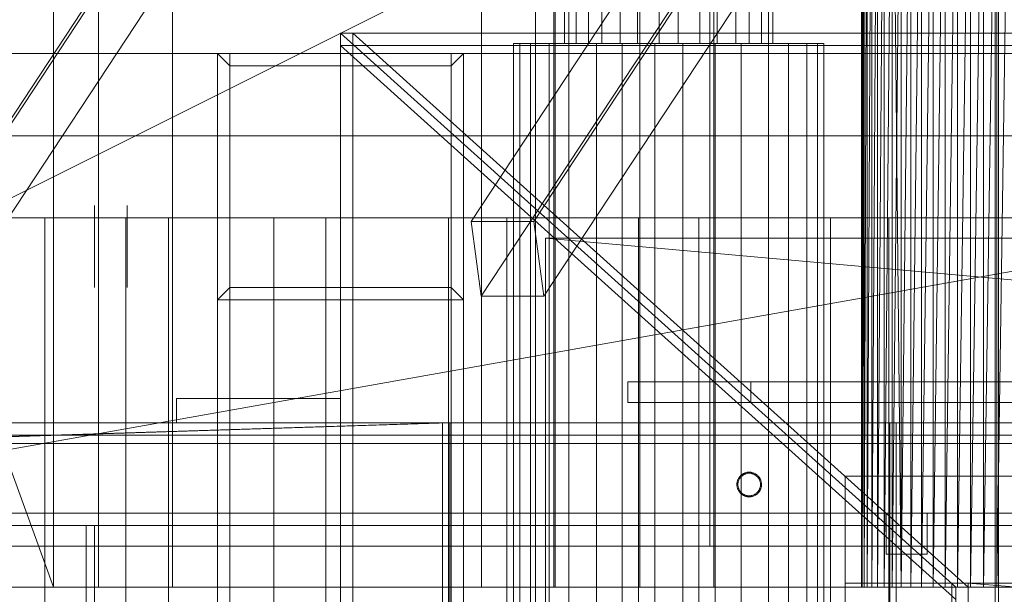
# Model space of a CAD drawing. Header units: millimetres. Extents: x -4395 to 65662, y -65530 to 6847.
# Tile 713 of 1034: x 24422 to 24662, y -17792 to -17652. Entities that reach past the tile are written whole.
import ezdxf

# ---------------------------------------------------------------- set-up
doc = ezdxf.new("R2010")
doc.units = ezdxf.units.MM
for name, color, linetype, lineweight in [('COTAS_P', 1, 'Continuous', 0), ('superior_briquetadora', 7, 'Continuous', 0), ('superior_C02', 7, 'Continuous', 0), ('superior_C02-briq', 7, 'Continuous', 0), ('superior_C05', 7, 'Continuous', 0)]:
    doc.layers.add(name, color=color, linetype=linetype, lineweight=lineweight)
doc.dimstyles.new('R19_100', dxfattribs={"dimtxt": 250, "dimasz": 150, "dimexe": 150, "dimexo": 80, "dimgap": 100, "dimtad": 1, "dimtih": 1, "dimtoh": 1, "dimdsep": 46, "dimcen": 0.09, "dimadec": 0, "dimazin": 0, "dimtfac": 1, "dimtdec": 4, "dimtofl": 0, "dimtmove": 0, "dimatfit": 3, "dimfxl": 1, "dimtolj": 1, "dimtzin": 0, "dimarcsym": 0})

# ---------------------------------------------------------------- blocks, each defined once
blk = doc.blocks.new('DIM_R33_31')
at = {"layer": 'COTAS_P'}
for p, q in [((24250.07, -17080), (24400.07, -17035)), ((26750.07, -17080), (26600.07, -17035)), ((24250.07, -17980), (24250.07, -17080)), ((24250.07, -17080), (26750.07, -17080)), ((24250.07, -17080), (24400.07, -17125)), ((26750.07, -17080), (26600.07, -17125)), ((26750.07, -17980), (26750.07, -17080))]:
    blk.add_line(p, q, dxfattribs=at)
blk.add_text('2500 P', height=250, dxfattribs=at).set_placement((25500.07, -16980))

msp = doc.modelspace()

# ---------------------------------------------------------------- linework, layer by layer
at = {"layer": 'superior_briquetadora'}
for p, q in [((24547.567, -17250), (24547.567, -17800)), ((24659.657, -17520), (24659.657, -17800)), ((24660.478, -17520), (24660.478, -17800)), ((24441.067, -17790), (24441.067, -17548)), ((24459.067, -17790), (24459.067, -17548)), ((24534.406, -17790), (24534.406, -17548)), ((24552.067, -17548), (24552.067, -17790)), ((24552.406, -17790), (24552.406, -17548)), ((24573.067, -17790), (24573.067, -17548)), ((24591.067, -17790), (24591.067, -17548)), ((25470.067, -17570), (24230.067, -17790)), ((24230.067, -17790), (24670.067, -17570)), ((24350.067, -17570), (24430.067, -17790)), ((24430.067, -17790), (24430.067, -17570)), ((24627.226, -17570), (24627.067, -17790)), ((24627.067, -17570), (24627.067, -17790)), ((24627.226, -17570), (24627.226, -17790)), ((24627.702, -17790), (24627.226, -17570)), ((24627.226, -17790), (24627.702, -17570)), ((24628.488, -17570), (24627.702, -17790)), ((24627.702, -17570), (24627.702, -17790)), ((24629.579, -17570), (24628.488, -17790)), ((24628.488, -17790), (24628.488, -17570)), ((24630.964, -17570), (24629.579, -17790)), ((24629.579, -17790), (24629.579, -17570)), ((24632.629, -17570), (24630.964, -17790)), ((24630.964, -17790), (24630.964, -17570)), ((24634.558, -17570), (24632.629, -17790)), ((24632.629, -17790), (24632.629, -17570)), ((24634.558, -17570), (24634.558, -17790)), ((24636.733, -17790), (24634.558, -17570)), ((24634.558, -17790), (24636.733, -17570)), ((24639.133, -17570), (24636.733, -17790)), ((24636.733, -17570), (24636.733, -17790)), ((24641.734, -17570), (24639.133, -17790)), ((24639.133, -17790), (24639.133, -17570)), ((24644.511, -17570), (24641.734, -17790)), ((24641.734, -17790), (24641.734, -17570)), ((24647.439, -17570), (24644.511, -17790)), ((24644.511, -17790), (24644.511, -17570)), ((24650.488, -17570), (24647.439, -17790)), ((24647.439, -17570), (24647.439, -17790)), ((24653.63, -17570), (24650.488, -17790)), ((24650.488, -17570), (24650.488, -17790)), ((24656.833, -17570), (24653.63, -17790)), ((24653.63, -17570), (24653.63, -17790)), ((24660.067, -17570), (24656.833, -17790)), ((24656.833, -17570), (24656.833, -17790)), ((24663.302, -17570), (24660.067, -17790)), ((24660.067, -17570), (24660.067, -17790)), ((24650.067, -17790), (24500.067, -17655)), ((24500.067, -17655), (25200.067, -17655)), ((24500.067, -17655), (24500.067, -17658)), ((24500.067, -18305), (24500.067, -17655)), ((24500.067, -17655), (24503.067, -17655)), ((24503.067, -18305), (24503.067, -17655)), ((24503.067, -17655), (24653.067, -17790)), ((24650.067, -17793), (24500.067, -17658)), ((24500.067, -17658), (25200.067, -17658)), ((23900.067, -17660), (25800.067, -17660)), ((25950.067, -17680), (23750.067, -17680)), ((24150.067, -17680), (25950.067, -17680)), ((24150.067, -17680), (25800.067, -17680)), ((24570.067, -17745), (24570.067, -17740)), ((24570.067, -17740), (25130.067, -17740)), ((24570.067, -17740), (24600.067, -17740)), ((24600.067, -17740), (24600.067, -17745)), ((25130.067, -17745), (24570.067, -17745)), ((24600.067, -17745), (24570.067, -17745)), ((24623.067, -17789), (24623.067, -17763)), ((24623.067, -17763), (25077.067, -17763)), ((24633.067, -17782), (24633.067, -17772)), ((24633.067, -17772), (24643.067, -17772)), ((24643.067, -17772), (24643.067, -17782)), ((24643.067, -17782), (24633.067, -17782)), ((25830.067, -17790), (23870.067, -17790)), ((23954.067, -17790), (25456.734, -17790)), ((24230.067, -17790), (24670.067, -17790)), ((24230.067, -17790), (25470.067, -17790)), ((24230.067, -17790), (25456.734, -17790)), ((24350.067, -17790), (24629.579, -17790)), ((24628.488, -17790), (24350.067, -17790)), ((24350.067, -17790), (24670.067, -17790)), ((24634.558, -17790), (24350.067, -17790)), ((24430.067, -17790), (24350.067, -17790)), ((24632.629, -17790), (24350.067, -17790)), ((24630.964, -17790), (24350.067, -17790)), ((24422.154, -17790), (24404.602, -17790)), ((24440.656, -17790), (24422.154, -17790)), ((24430.067, -17790), (24628.488, -17790)), ((24627.702, -17790), (24430.067, -17790)), ((24627.226, -17790), (24430.067, -17790)), ((24627.067, -17790), (24430.067, -17790)), ((24629.579, -17790), (24430.067, -17790)), ((24630.964, -17790), (24430.067, -17790)), ((24632.629, -17790), (24430.067, -17790)), ((24634.558, -17790), (24430.067, -17790)), ((24636.733, -17790), (24430.067, -17790)), ((24639.133, -17790), (24430.067, -17790)), ((24641.734, -17790), (24430.067, -17790)), ((24644.511, -17790), (24430.067, -17790)), ((24647.439, -17790), (24430.067, -17790)), ((24650.488, -17790), (24430.067, -17790)), ((24653.63, -17790), (24430.067, -17790)), ((24656.833, -17790), (24430.067, -17790)), ((24660.067, -17790), (24430.067, -17790)), ((24663.302, -17790), (24430.067, -17790)), ((24430.067, -17790), (25036.833, -17790)), ((25270.067, -17790), (24430.067, -17790)), ((24430.067, -17790), (25033.63, -17790)), ((24459.479, -17790), (24440.656, -17790)), ((24441.959, -17790), (24441.067, -17790)), ((24444.456, -17790), (24441.959, -17790)), ((24448.065, -17790), (24444.456, -17790)), ((24452.07, -17790), (24448.065, -17790)), ((24455.679, -17790), (24452.07, -17790)), ((24458.176, -17790), (24455.679, -17790)), ((24459.067, -17790), (24458.176, -17790)), ((24477.981, -17790), (24459.479, -17790)), ((24495.533, -17790), (24477.981, -17790)), ((24511.536, -17790), (24495.533, -17790)), ((24525.446, -17790), (24511.536, -17790)), ((24536.79, -17790), (24525.446, -17790)), ((24535.297, -17790), (24534.406, -17790)), ((24537.794, -17790), (24535.297, -17790)), ((24545.18, -17790), (24536.79, -17790)), ((24541.403, -17790), (24537.794, -17790)), ((24545.408, -17790), (24541.403, -17790)), ((24550.331, -17790), (24545.18, -17790)), ((24549.017, -17790), (24545.408, -17790)), ((24551.514, -17790), (24549.017, -17790)), ((24552.067, -17790), (24550.331, -17790)), ((24552.406, -17790), (24551.514, -17790)), ((24573.959, -17790), (24573.067, -17790)), ((24576.456, -17790), (24573.959, -17790)), ((24580.065, -17790), (24576.456, -17790)), ((24584.07, -17790), (24580.065, -17790)), ((24587.679, -17790), (24584.07, -17790)), ((24590.176, -17790), (24587.679, -17790)), ((24591.067, -17790), (24590.176, -17790)), ((25077.067, -17789), (24623.067, -17789)), ((24623.067, -18171), (24623.067, -17789)), ((24623.067, -17789), (24649.067, -17789)), ((24627.067, -17790), (24627.226, -17790)), ((24627.226, -17790), (24627.702, -17790)), ((24627.702, -17790), (24628.488, -17790)), ((24628.488, -17790), (24629.579, -17790)), ((24629.579, -17790), (24630.964, -17790)), ((24630.964, -17790), (24632.629, -17790)), ((24632.629, -17790), (24634.558, -17790)), ((24634.558, -17790), (24636.733, -17790)), ((24634.558, -17790), (24670.067, -17790)), ((24636.733, -17790), (24639.133, -17790)), ((24636.733, -17790), (24670.067, -17790)), ((24639.133, -17790), (24641.734, -17790)), ((24639.133, -17790), (24670.067, -17790)), ((24641.734, -17790), (24644.511, -17790)), ((24641.734, -17790), (24670.067, -17790)), ((24644.511, -17790), (24647.439, -17790)), ((24644.511, -17790), (24670.067, -17790)), ((24647.439, -17790), (24650.488, -17790)), ((24647.439, -17790), (24670.067, -17790)), ((24649.067, -17789), (24649.067, -18171)), ((25050.067, -17790), (24650.067, -17790)), ((24650.067, -17790), (24650.067, -17793)), ((24650.067, -17790), (24650.067, -18170)), ((24650.067, -17790), (24653.067, -17790)), ((24650.488, -17790), (24653.63, -17790)), ((24650.488, -17790), (24670.067, -17790)), ((25047.067, -17789), (24653.067, -17789)), ((24653.067, -17789), (24735.067, -17796)), ((24653.067, -17793), (24653.067, -17789)), ((24653.067, -17790), (24653.067, -18170)), ((24653.63, -17790), (24656.833, -17790)), ((24653.63, -17790), (24670.067, -17790)), ((24656.833, -17790), (24660.067, -17790)), ((24656.833, -17790), (24670.067, -17790)), ((24660.067, -17790), (24663.302, -17790)), ((24660.067, -17790), (24670.067, -17790))]:
    msp.add_line(p, q, dxfattribs=at)
at = {"layer": 'superior_C02'}
for p, q in [((24554.671, -17549.5), (24554.671, -17657.5)), ((24555.726, -17549.5), (24555.726, -17657.5)), ((24557.482, -17549.5), (24557.482, -17657.5)), ((24560.488, -17549.5), (24560.488, -17657.5)), ((24563.731, -17549.5), (24563.731, -17657.5)), ((24568.23, -17549.5), (24568.23, -17657.5)), ((24572.467, -17549.5), (24572.467, -17657.5)), ((24577.774, -17549.5), (24577.774, -17657.5)), ((24582.361, -17549.5), (24582.361, -17657.5)), ((24587.668, -17549.5), (24587.668, -17657.5)), ((24591.905, -17549.5), (24591.905, -17657.5)), ((24596.404, -17549.5), (24596.404, -17657.5)), ((24599.647, -17549.5), (24599.647, -17657.5)), ((24602.653, -17549.5), (24602.653, -17657.5)), ((24604.409, -17657.5), (24604.409, -17549.5)), ((24605.464, -17549.5), (24605.464, -17657.5)), ((24403.991, -17700.886), (24496.387, -17560.886)), ((24624.297, -17560.886), (24531.901, -17700.886)), ((24547.174, -17700.886), (24639.57, -17560.886)), ((24483.568, -17579.114), (24391.172, -17719.114)), ((24498.841, -17579.114), (24406.445, -17719.114)), ((24626.75, -17579.114), (24534.354, -17719.114)), ((24642.023, -17579.114), (24549.627, -17719.114)), ((24543.795, -17657.5), (24542.221, -17657.5)), ((24542.221, -17657.5), (24546.41, -17657.5)), ((24542.221, -17657.5), (24542.221, -18342.5)), ((24550.89, -17657.5), (24543.795, -17657.5)), ((24543.795, -17657.5), (24543.795, -18342.5)), ((24546.41, -17657.5), (24555.723, -17657.5)), ((24546.41, -17657.5), (24546.41, -18342.5)), ((24562.427, -17657.5), (24550.89, -17657.5)), ((24550.89, -17657.5), (24550.89, -18342.5)), ((24557.482, -17657.5), (24554.671, -17657.5)), ((24554.671, -17657.5), (24555.726, -17657.5)), ((24555.723, -17657.5), (24568.742, -17657.5)), ((24555.723, -17657.5), (24555.723, -18342.5)), ((24555.726, -17657.5), (24560.488, -17657.5)), ((24563.731, -17657.5), (24557.482, -17657.5)), ((24560.488, -17657.5), (24568.23, -17657.5)), ((24576.65, -17657.5), (24562.427, -17657.5)), ((24562.427, -17657.5), (24562.427, -18342.5)), ((24572.467, -17657.5), (24563.731, -17657.5)), ((24568.23, -17657.5), (24577.774, -17657.5)), ((24568.742, -17657.5), (24583.485, -17657.5)), ((24568.742, -17657.5), (24568.742, -18342.5)), ((24582.361, -17657.5), (24572.467, -17657.5)), ((24591.393, -17657.5), (24576.65, -17657.5)), ((24576.65, -17657.5), (24576.65, -18342.5)), ((24577.774, -17657.5), (24587.668, -17657.5)), ((24591.905, -17657.5), (24582.361, -17657.5)), ((24583.485, -17657.5), (24597.708, -17657.5)), ((24583.485, -17657.5), (24583.485, -18342.5)), ((24587.668, -17657.5), (24596.404, -17657.5)), ((24604.412, -17657.5), (24591.393, -17657.5)), ((24591.393, -17657.5), (24591.393, -18342.5)), ((24599.647, -17657.5), (24591.905, -17657.5)), ((24596.404, -17657.5), (24602.653, -17657.5)), ((24597.708, -17657.5), (24609.245, -17657.5)), ((24597.708, -17657.5), (24597.708, -18342.5)), ((24604.409, -17657.5), (24599.647, -17657.5)), ((24602.653, -17657.5), (24605.464, -17657.5)), ((24605.464, -17657.5), (24604.409, -17657.5)), ((24613.725, -17657.5), (24604.412, -17657.5)), ((24604.412, -17657.5), (24604.412, -18342.5)), ((24609.245, -17657.5), (24616.34, -17657.5)), ((24609.245, -17657.5), (24609.245, -18342.5)), ((24617.914, -17657.5), (24613.725, -17657.5)), ((24613.725, -17657.5), (24613.725, -18342.5)), ((24616.34, -17657.5), (24617.914, -17657.5)), ((24616.34, -18342.5), (24616.34, -17657.5)), ((24617.914, -17657.5), (24617.914, -18342.5)), ((24868.001, -17700), (24333.453, -17700)), ((24340.905, -17700), (24875.452, -17700)), ((24427.989, -17700), (24408.249, -17700)), ((24420.637, -17700), (24447.696, -17700)), ((24458.093, -17700), (24427.989, -17700)), ((24427.989, -17700), (24427.989, -18300)), ((24447.696, -17700), (24483.776, -17700)), ((24447.696, -17700), (24447.696, -18300)), ((24496.509, -17700), (24458.093, -17700)), ((24458.093, -17700), (24458.093, -18300)), ((24483.776, -17700), (24526.418, -17700)), ((24483.776, -17700), (24483.776, -18300)), ((24540.62, -17700), (24496.509, -17700)), ((24496.509, -17700), (24496.509, -18300)), ((24526.418, -17700), (24572.716, -17700)), ((24526.418, -17700), (24526.418, -18300)), ((24547.174, -17700.886), (24531.901, -17700.886)), ((24531.901, -17700.886), (24534.354, -17719.114)), ((24587.419, -17700), (24540.62, -17700)), ((24540.62, -17700), (24540.62, -18300)), ((24549.627, -17719.114), (24547.174, -17700.886)), ((24572.716, -17700), (24619.515, -17700)), ((24572.716, -17700), (24572.716, -18300)), ((24633.717, -17700), (24587.419, -17700)), ((24587.419, -17700), (24587.419, -18300)), ((24619.515, -17700), (24663.626, -17700)), ((24619.515, -17700), (24619.515, -18300)), ((24676.359, -17700), (24633.717, -17700)), ((24633.717, -17700), (24633.717, -18300)), ((24534.354, -17719.114), (24549.627, -17719.114)), ((15575.415, -17750), (24634.01, -17750)), ((24635.508, -17750), (15576.913, -17750)), ((23830.921, -17771.702), (24524.933, -17750)), ((24526.711, -17750), (23832.7, -17771.702)), ((24524.933, -17750), (24524.933, -17870)), ((24524.933, -17750), (24526.711, -17750)), ((24526.711, -17870), (24526.711, -17750)), ((24634.01, -17750), (24634.01, -18250)), ((24635.508, -17750), (24634.01, -17750)), ((24635.508, -18250), (24635.508, -17750))]:
    msp.add_line(p, q, dxfattribs=at)
at = {"layer": 'superior_C02-briq'}
for p, q in [((24775.067, -17725), (24550.067, -17705)), ((24550.067, -17705), (25150.067, -17705)), ((24550.067, -18255), (24550.067, -17705))]:
    msp.add_line(p, q, dxfattribs=at)
at = {"layer": 'superior_C05'}
for p, q in [((24590.067, -17600), (24590.067, -17780)), ((24530.067, -17660), (24470.067, -17660)), ((24473.067, -17663), (24470.067, -17660)), ((24470.067, -17660), (24470.067, -17720)), ((24470.067, -17660), (24470.067, -18300)), ((24473.067, -17660), (24470.067, -17660)), ((24473.067, -18300), (24473.067, -17660)), ((24473.067, -17660), (24527.067, -17660)), ((24527.067, -17663), (24530.067, -17660)), ((24527.067, -17660), (24527.067, -18300)), ((24530.067, -17660), (24527.067, -17660)), ((24530.067, -17720), (24530.067, -17660)), ((24530.067, -18300), (24530.067, -17660)), ((24527.067, -17663), (24473.067, -17663)), ((24473.067, -17663), (24473.067, -17717)), ((24527.067, -17717), (24527.067, -17663)), ((24440.067, -17697.028), (24440.067, -17697.003)), ((24440.067, -17697.078), (24440.067, -17697.028)), ((24440.067, -17697.152), (24440.067, -17697.078)), ((24440.067, -17697.251), (24440.067, -17697.152)), ((24440.067, -17697.374), (24440.067, -17697.251)), ((24440.067, -17697.521), (24440.067, -17697.374)), ((24440.067, -17697.691), (24440.067, -17697.521)), ((24440.067, -17697.885), (24440.067, -17697.691)), ((24440.067, -17698.101), (24440.067, -17697.885)), ((24440.067, -17698.34), (24440.067, -17698.101)), ((24440.067, -17698.6), (24440.067, -17698.34)), ((24440.067, -17698.881), (24440.067, -17698.6)), ((24440.067, -17699.182), (24440.067, -17698.881)), ((24440.067, -17699.502), (24440.067, -17699.182)), ((24448.067, -17697.028), (24448.067, -17697.003)), ((24448.067, -17697.078), (24448.067, -17697.028)), ((24448.067, -17697.152), (24448.067, -17697.078)), ((24448.067, -17697.251), (24448.067, -17697.152)), ((24448.067, -17697.374), (24448.067, -17697.251)), ((24448.067, -17697.521), (24448.067, -17697.374)), ((24448.067, -17697.691), (24448.067, -17697.521)), ((24448.067, -17697.885), (24448.067, -17697.691)), ((24448.067, -17698.101), (24448.067, -17697.885)), ((24448.067, -17698.34), (24448.067, -17698.101)), ((24448.067, -17698.6), (24448.067, -17698.34)), ((24448.067, -17698.881), (24448.067, -17698.6)), ((24448.067, -17699.182), (24448.067, -17698.881)), ((24448.067, -17699.502), (24448.067, -17699.182)), ((24440.067, -17699.841), (24440.067, -17699.502)), ((24440.067, -17700.198), (24440.067, -17699.841)), ((24440.067, -17700.572), (24440.067, -17700.198)), ((24440.067, -17700.962), (24440.067, -17700.572)), ((24440.067, -17701.367), (24440.067, -17700.962)), ((24440.067, -17701.017), (24440.067, -17701.002)), ((24440.067, -17701.047), (24440.067, -17701.017)), ((24440.067, -17701.091), (24440.067, -17701.047)), ((24440.067, -17701.15), (24440.067, -17701.091)), ((24440.067, -17701.224), (24440.067, -17701.15)), ((24440.067, -17701.312), (24440.067, -17701.224)), ((24440.067, -17701.415), (24440.067, -17701.312)), ((24440.067, -17701.786), (24440.067, -17701.367)), ((24440.067, -17701.531), (24440.067, -17701.415)), ((24440.067, -17701.661), (24440.067, -17701.531)), ((24448.067, -17699.841), (24448.067, -17699.502)), ((24448.067, -17700.198), (24448.067, -17699.841)), ((24448.067, -17700.572), (24448.067, -17700.198)), ((24448.067, -17700.962), (24448.067, -17700.572)), ((24448.067, -17701.367), (24448.067, -17700.962)), ((24448.067, -17701.786), (24448.067, -17701.367)), ((24440.067, -17701.804), (24440.067, -17701.661)), ((24440.067, -17702.217), (24440.067, -17701.786)), ((24440.067, -17701.96), (24440.067, -17701.804)), ((24440.067, -17702.128), (24440.067, -17701.96)), ((24440.067, -17702.309), (24440.067, -17702.128)), ((24440.067, -17702.661), (24440.067, -17702.217)), ((24440.067, -17702.501), (24440.067, -17702.309)), ((24440.067, -17702.705), (24440.067, -17702.501)), ((24440.067, -17703.116), (24440.067, -17702.661)), ((24440.067, -17702.919), (24440.067, -17702.705)), ((24440.067, -17703.143), (24440.067, -17702.919)), ((24440.067, -17703.58), (24440.067, -17703.116)), ((24440.067, -17703.377), (24440.067, -17703.143)), ((24440.067, -17703.62), (24440.067, -17703.377)), ((24440.067, -17704.052), (24440.067, -17703.58)), ((24440.067, -17703.871), (24440.067, -17703.62)), ((24440.067, -17704.13), (24440.067, -17703.871)), ((24448.067, -17702.217), (24448.067, -17701.786)), ((24448.067, -17702.661), (24448.067, -17702.217)), ((24448.067, -17703.116), (24448.067, -17702.661)), ((24448.067, -17703.58), (24448.067, -17703.116)), ((24448.067, -17704.052), (24448.067, -17703.58)), ((24440.067, -17704.532), (24440.067, -17704.052)), ((24440.067, -17704.397), (24440.067, -17704.13)), ((24440.067, -17704.669), (24440.067, -17704.397)), ((24440.067, -17705.019), (24440.067, -17704.532)), ((24440.067, -17704.948), (24440.067, -17704.669)), ((24440.067, -17705.231), (24440.067, -17704.948)), ((24440.067, -17705.51), (24440.067, -17705.019)), ((24440.067, -17705.519), (24440.067, -17705.231)), ((24440.067, -17706.004), (24440.067, -17705.51)), ((24440.067, -17705.811), (24440.067, -17705.519)), ((24440.067, -17706.106), (24440.067, -17705.811)), ((24440.067, -17706.502), (24440.067, -17706.004)), ((24440.067, -17706.403), (24440.067, -17706.106)), ((24440.067, -17706.701), (24440.067, -17706.403)), ((24448.067, -17704.532), (24448.067, -17704.052)), ((24448.067, -17705.019), (24448.067, -17704.532)), ((24448.067, -17705.51), (24448.067, -17705.019)), ((24448.067, -17706.004), (24448.067, -17705.51)), ((24448.067, -17706.502), (24448.067, -17706.004)), ((24440.067, -17707), (24440.067, -17706.502)), ((24440.067, -17707), (24440.067, -17706.701)), ((24440.067, -17707), (24440.067, -17707.299)), ((24440.067, -17707), (24440.067, -17707.498)), ((24440.067, -17707.299), (24440.067, -17707.597)), ((24440.067, -17707.498), (24440.067, -17707.996)), ((24440.067, -17707.597), (24440.067, -17707.894)), ((24440.067, -17707.894), (24440.067, -17708.189)), ((24440.067, -17707.996), (24440.067, -17708.49)), ((24440.067, -17708.189), (24440.067, -17708.481)), ((24440.067, -17708.481), (24440.067, -17708.769)), ((24440.067, -17708.49), (24440.067, -17708.981)), ((24440.067, -17708.769), (24440.067, -17709.052)), ((24448.067, -17707), (24448.067, -17706.502)), ((24448.067, -17707), (24448.067, -17707.498)), ((24448.067, -17707.498), (24448.067, -17707.996)), ((24448.067, -17707.996), (24448.067, -17708.49)), ((24448.067, -17708.49), (24448.067, -17708.981)), ((24440.067, -17708.981), (24440.067, -17709.468)), ((24440.067, -17709.052), (24440.067, -17709.331)), ((24440.067, -17709.331), (24440.067, -17709.603)), ((24440.067, -17709.468), (24440.067, -17709.948)), ((24440.067, -17709.603), (24440.067, -17709.87)), ((24440.067, -17709.87), (24440.067, -17710.129)), ((24440.067, -17709.948), (24440.067, -17710.42)), ((24440.067, -17710.129), (24440.067, -17710.38)), ((24440.067, -17710.38), (24440.067, -17710.623)), ((24440.067, -17710.42), (24440.067, -17710.884)), ((24440.067, -17710.623), (24440.067, -17710.857)), ((24440.067, -17710.857), (24440.067, -17711.081)), ((24440.067, -17710.884), (24440.067, -17711.339)), ((24440.067, -17711.081), (24440.067, -17711.295)), ((24448.067, -17708.981), (24448.067, -17709.468)), ((24448.067, -17709.468), (24448.067, -17709.948)), ((24448.067, -17709.948), (24448.067, -17710.42)), ((24448.067, -17710.42), (24448.067, -17710.884)), ((24448.067, -17710.884), (24448.067, -17711.339)), ((24440.067, -17711.295), (24440.067, -17711.499)), ((24440.067, -17711.339), (24440.067, -17711.783)), ((24440.067, -17711.499), (24440.067, -17711.691)), ((24440.067, -17711.691), (24440.067, -17711.872)), ((24440.067, -17711.783), (24440.067, -17712.214)), ((24440.067, -17711.872), (24440.067, -17712.04)), ((24440.067, -17712.04), (24440.067, -17712.196)), ((24440.067, -17712.196), (24440.067, -17712.339)), ((24440.067, -17712.214), (24440.067, -17712.633)), ((24440.067, -17712.339), (24440.067, -17712.469)), ((24440.067, -17712.469), (24440.067, -17712.585)), ((24440.067, -17712.585), (24440.067, -17712.688)), ((24440.067, -17712.633), (24440.067, -17713.038)), ((24440.067, -17712.688), (24440.067, -17712.776)), ((24440.067, -17712.776), (24440.067, -17712.85)), ((24440.067, -17712.85), (24440.067, -17712.909)), ((24440.067, -17712.909), (24440.067, -17712.953)), ((24440.067, -17712.953), (24440.067, -17712.983)), ((24440.067, -17712.983), (24440.067, -17712.998)), ((24440.067, -17713.038), (24440.067, -17713.428)), ((24440.067, -17713.428), (24440.067, -17713.802)), ((24448.067, -17711.339), (24448.067, -17711.783)), ((24448.067, -17711.783), (24448.067, -17712.214)), ((24448.067, -17712.214), (24448.067, -17712.633)), ((24448.067, -17712.633), (24448.067, -17713.038)), ((24448.067, -17713.038), (24448.067, -17713.428)), ((24448.067, -17713.428), (24448.067, -17713.802)), ((24440.067, -17713.802), (24440.067, -17714.159)), ((24440.067, -17714.159), (24440.067, -17714.498)), ((24440.067, -17714.498), (24440.067, -17714.818)), ((24440.067, -17714.818), (24440.067, -17715.119)), ((24440.067, -17715.119), (24440.067, -17715.4)), ((24440.067, -17715.4), (24440.067, -17715.66)), ((24440.067, -17715.66), (24440.067, -17715.899)), ((24440.067, -17715.899), (24440.067, -17716.115)), ((24448.067, -17713.802), (24448.067, -17714.159)), ((24448.067, -17714.159), (24448.067, -17714.498)), ((24448.067, -17714.498), (24448.067, -17714.818)), ((24448.067, -17714.818), (24448.067, -17715.119)), ((24448.067, -17715.119), (24448.067, -17715.4)), ((24448.067, -17715.4), (24448.067, -17715.66)), ((24448.067, -17715.66), (24448.067, -17715.899)), ((24448.067, -17715.899), (24448.067, -17716.115)), ((24440.067, -17716.115), (24440.067, -17716.309)), ((24440.067, -17716.309), (24440.067, -17716.479)), ((24440.067, -17716.479), (24440.067, -17716.626)), ((24440.067, -17716.626), (24440.067, -17716.749)), ((24440.067, -17716.749), (24440.067, -17716.848)), ((24440.067, -17716.848), (24440.067, -17716.922)), ((24440.067, -17716.922), (24440.067, -17716.972)), ((24440.067, -17716.972), (24440.067, -17716.997)), ((24448.067, -17716.115), (24448.067, -17716.309)), ((24448.067, -17716.309), (24448.067, -17716.479)), ((24448.067, -17716.479), (24448.067, -17716.626)), ((24448.067, -17716.626), (24448.067, -17716.749)), ((24448.067, -17716.749), (24448.067, -17716.848)), ((24448.067, -17716.848), (24448.067, -17716.922)), ((24448.067, -17716.922), (24448.067, -17716.972)), ((24448.067, -17716.972), (24448.067, -17716.997)), ((24470.067, -17720), (24473.067, -17717)), ((24473.067, -17717), (24527.067, -17717)), ((24527.067, -17717), (24530.067, -17720)), ((24470.067, -17720), (24530.067, -17720)), ((24460.067, -17750), (24460.067, -17744)), ((24460.067, -17744), (24500.067, -17744)), ((24475.58, -17744), (24475.569, -17744)), ((24475.602, -17744), (24475.58, -17744)), ((24475.636, -17744), (24475.602, -17744)), ((24475.68, -17744), (24475.636, -17744)), ((24475.736, -17744), (24475.68, -17744)), ((24475.802, -17744), (24475.736, -17744)), ((24475.879, -17744), (24475.802, -17744)), ((24475.966, -17744), (24475.879, -17744)), ((24476.063, -17744), (24475.966, -17744)), ((24476.17, -17744), (24476.063, -17744)), ((24476.287, -17744), (24476.17, -17744)), ((24476.414, -17744), (24476.287, -17744)), ((24476.549, -17744), (24476.414, -17744)), ((24476.693, -17744), (24476.549, -17744)), ((24476.846, -17744), (24476.693, -17744)), ((24477.007, -17744), (24476.846, -17744)), ((24477.175, -17744), (24477.007, -17744)), ((24477.35, -17744), (24477.175, -17744)), ((24477.533, -17744), (24477.35, -17744)), ((24477.721, -17744), (24477.533, -17744)), ((24477.915, -17744), (24477.721, -17744)), ((24478.115, -17744), (24477.915, -17744)), ((24478.32, -17744), (24478.115, -17744)), ((24478.528, -17744), (24478.32, -17744)), ((24478.741, -17744), (24478.528, -17744)), ((24478.957, -17744), (24478.741, -17744)), ((24479.176, -17744), (24478.957, -17744)), ((24479.397, -17744), (24479.176, -17744)), ((24479.619, -17744), (24479.397, -17744)), ((24479.843, -17744), (24479.619, -17744)), ((24480.067, -17744), (24479.843, -17744)), ((24480.292, -17744), (24480.067, -17744)), ((24480.516, -17744), (24480.292, -17744)), ((24480.738, -17744), (24480.516, -17744)), ((24480.959, -17744), (24480.738, -17744)), ((24481.178, -17744), (24480.959, -17744)), ((24481.394, -17744), (24481.178, -17744)), ((24481.607, -17744), (24481.394, -17744)), ((24481.815, -17744), (24481.607, -17744)), ((24482.02, -17744), (24481.815, -17744)), ((24482.22, -17744), (24482.02, -17744)), ((24482.414, -17744), (24482.22, -17744)), ((24482.602, -17744), (24482.414, -17744)), ((24482.785, -17744), (24482.602, -17744)), ((24482.96, -17744), (24482.785, -17744)), ((24483.128, -17744), (24482.96, -17744)), ((24483.289, -17744), (24483.128, -17744)), ((24483.442, -17744), (24483.289, -17744)), ((24483.586, -17744), (24483.442, -17744)), ((24483.721, -17744), (24483.586, -17744)), ((24483.848, -17744), (24483.721, -17744)), ((24483.965, -17744), (24483.848, -17744)), ((24484.072, -17744), (24483.965, -17744)), ((24484.169, -17744), (24484.072, -17744)), ((24484.256, -17744), (24484.169, -17744)), ((24484.333, -17744), (24484.256, -17744)), ((24484.399, -17744), (24484.333, -17744)), ((24484.455, -17744), (24484.399, -17744)), ((24484.499, -17744), (24484.455, -17744)), ((24484.533, -17744), (24484.499, -17744)), ((24484.555, -17744), (24484.533, -17744)), ((24484.566, -17744), (24484.555, -17744)), ((24500.067, -17750), (24500.067, -17744)), ((24310.067, -17750), (26690.067, -17750)), ((24460.067, -17750), (24500.067, -17750)), ((24472.09, -17750), (24472.07, -17750)), ((24472.13, -17750), (24472.09, -17750)), ((24472.189, -17750), (24472.13, -17750)), ((24472.268, -17750), (24472.189, -17750)), ((24472.366, -17750), (24472.268, -17750)), ((24472.484, -17750), (24472.366, -17750)), ((24472.62, -17750), (24472.484, -17750)), ((24472.775, -17750), (24472.62, -17750)), ((24472.949, -17750), (24472.775, -17750)), ((24473.139, -17750), (24472.949, -17750)), ((24473.347, -17750), (24473.139, -17750)), ((24473.572, -17750), (24473.347, -17750)), ((24473.813, -17750), (24473.572, -17750)), ((24474.069, -17750), (24473.813, -17750)), ((24474.341, -17750), (24474.069, -17750)), ((24474.626, -17750), (24474.341, -17750)), ((24474.925, -17750), (24474.626, -17750)), ((24475.237, -17750), (24474.925, -17750)), ((24475.561, -17750), (24475.237, -17750)), ((24475.896, -17750), (24475.561, -17750)), ((24475.58, -17750), (24475.569, -17750)), ((24475.602, -17750), (24475.58, -17750)), ((24475.636, -17750), (24475.602, -17750)), ((24475.68, -17750), (24475.636, -17750)), ((24475.736, -17750), (24475.68, -17750)), ((24475.802, -17750), (24475.736, -17750)), ((24475.879, -17750), (24475.802, -17750)), ((24475.966, -17750), (24475.879, -17750)), ((24476.241, -17750), (24475.896, -17750)), ((24476.063, -17750), (24475.966, -17750)), ((24476.17, -17750), (24476.063, -17750)), ((24476.287, -17750), (24476.17, -17750)), ((24476.596, -17750), (24476.241, -17750)), ((24476.414, -17750), (24476.287, -17750)), ((24476.549, -17750), (24476.414, -17750)), ((24476.693, -17750), (24476.549, -17750)), ((24476.96, -17750), (24476.596, -17750)), ((24476.846, -17750), (24476.693, -17750)), ((24477.007, -17750), (24476.846, -17750)), ((24477.331, -17750), (24476.96, -17750)), ((24477.175, -17750), (24477.007, -17750)), ((24477.35, -17750), (24477.175, -17750)), ((24477.709, -17750), (24477.331, -17750)), ((24477.533, -17750), (24477.35, -17750)), ((24477.721, -17750), (24477.533, -17750)), ((24478.093, -17750), (24477.709, -17750)), ((24477.915, -17750), (24477.721, -17750)), ((24478.115, -17750), (24477.915, -17750)), ((24478.482, -17750), (24478.093, -17750)), ((24478.32, -17750), (24478.115, -17750)), ((24478.528, -17750), (24478.32, -17750)), ((24478.875, -17750), (24478.482, -17750)), ((24478.741, -17750), (24478.528, -17750)), ((24478.957, -17750), (24478.741, -17750)), ((24479.271, -17750), (24478.875, -17750)), ((24479.176, -17750), (24478.957, -17750)), ((24479.397, -17750), (24479.176, -17750)), ((24479.669, -17750), (24479.271, -17750)), ((24479.619, -17750), (24479.397, -17750)), ((24479.843, -17750), (24479.619, -17750)), ((24480.067, -17750), (24479.669, -17750)), ((24480.067, -17750), (24479.843, -17750)), ((24480.292, -17750), (24480.067, -17750)), ((24480.067, -17750), (24480.466, -17750)), ((24480.516, -17750), (24480.292, -17750)), ((24480.466, -17750), (24480.864, -17750)), ((24480.738, -17750), (24480.516, -17750)), ((24480.959, -17750), (24480.738, -17750)), ((24480.864, -17750), (24481.26, -17750)), ((24481.178, -17750), (24480.959, -17750)), ((24481.394, -17750), (24481.178, -17750)), ((24481.26, -17750), (24481.653, -17750)), ((24481.607, -17750), (24481.394, -17750)), ((24481.815, -17750), (24481.607, -17750)), ((24481.653, -17750), (24482.042, -17750)), ((24482.02, -17750), (24481.815, -17750)), ((24482.22, -17750), (24482.02, -17750)), ((24482.042, -17750), (24482.426, -17750)), ((24482.414, -17750), (24482.22, -17750)), ((24482.602, -17750), (24482.414, -17750)), ((24482.426, -17750), (24482.804, -17750)), ((24482.785, -17750), (24482.602, -17750)), ((24482.96, -17750), (24482.785, -17750)), ((24482.804, -17750), (24483.175, -17750)), ((24483.128, -17750), (24482.96, -17750)), ((24483.289, -17750), (24483.128, -17750)), ((24483.175, -17750), (24483.539, -17750)), ((24483.442, -17750), (24483.289, -17750)), ((24483.586, -17750), (24483.442, -17750)), ((24483.539, -17750), (24483.894, -17750)), ((24483.721, -17750), (24483.586, -17750)), ((24483.848, -17750), (24483.721, -17750)), ((24483.965, -17750), (24483.848, -17750)), ((24483.894, -17750), (24484.239, -17750)), ((24484.072, -17750), (24483.965, -17750)), ((24484.169, -17750), (24484.072, -17750)), ((24484.256, -17750), (24484.169, -17750)), ((24484.239, -17750), (24484.574, -17750)), ((24484.333, -17750), (24484.256, -17750)), ((24484.399, -17750), (24484.333, -17750)), ((24484.455, -17750), (24484.399, -17750)), ((24484.499, -17750), (24484.455, -17750)), ((24484.533, -17750), (24484.499, -17750)), ((24484.555, -17750), (24484.533, -17750)), ((24484.566, -17750), (24484.555, -17750)), ((24484.574, -17750), (24484.898, -17750)), ((24484.898, -17750), (24485.21, -17750)), ((24485.21, -17750), (24485.509, -17750)), ((24485.509, -17750), (24485.794, -17750)), ((24485.794, -17750), (24486.066, -17750)), ((24486.066, -17750), (24486.322, -17750)), ((24486.322, -17750), (24486.563, -17750)), ((24486.563, -17750), (24486.788, -17750)), ((24486.788, -17750), (24486.996, -17750)), ((24486.996, -17750), (24487.186, -17750)), ((24487.186, -17750), (24487.36, -17750)), ((24487.36, -17750), (24487.514, -17750)), ((24487.514, -17750), (24487.651, -17750)), ((24487.651, -17750), (24487.768, -17750)), ((24487.768, -17750), (24487.867, -17750)), ((24487.867, -17750), (24487.946, -17750)), ((24487.946, -17750), (24488.005, -17750)), ((24488.005, -17750), (24488.045, -17750)), ((24488.045, -17750), (24488.065, -17750)), ((24310.067, -17753), (26690.067, -17753)), ((24300.067, -17755), (26700.067, -17755)), ((24300.067, -17755), (24899.317, -17755)), ((24310.067, -17755), (26690.067, -17755)), ((24596.873, -17763.974), (24596.826, -17764.116)), ((24596.928, -17763.835), (24596.873, -17763.974)), ((24596.99, -17763.698), (24596.928, -17763.835)), ((24597.058, -17763.565), (24596.99, -17763.698)), ((24597.133, -17763.436), (24597.058, -17763.565)), ((24597.158, -17763.932), (24597.108, -17764.059)), ((24597.214, -17763.31), (24597.133, -17763.436)), ((24597.215, -17763.807), (24597.158, -17763.932)), ((24597.301, -17763.189), (24597.214, -17763.31)), ((24597.277, -17763.685), (24597.215, -17763.807)), ((24597.346, -17763.566), (24597.277, -17763.685)), ((24597.394, -17763.072), (24597.301, -17763.189)), ((24597.42, -17763.451), (24597.346, -17763.566)), ((24597.493, -17762.959), (24597.394, -17763.072)), ((24597.5, -17763.34), (24597.42, -17763.451)), ((24597.598, -17762.852), (24597.493, -17762.959)), ((24597.586, -17763.232), (24597.5, -17763.34)), ((24597.677, -17763.13), (24597.586, -17763.232)), ((24597.707, -17762.751), (24597.598, -17762.852)), ((24597.772, -17763.031), (24597.677, -17763.13)), ((24597.822, -17762.655), (24597.707, -17762.751)), ((24597.873, -17762.938), (24597.772, -17763.031)), ((24597.941, -17762.564), (24597.822, -17762.655)), ((24597.978, -17762.85), (24597.873, -17762.938)), ((24598.065, -17762.48), (24597.941, -17762.564)), ((24598.087, -17762.767), (24597.978, -17762.85)), ((24598.192, -17762.402), (24598.065, -17762.48)), ((24598.2, -17762.69), (24598.087, -17762.767)), ((24598.324, -17762.33), (24598.192, -17762.402)), ((24598.317, -17762.618), (24598.2, -17762.69)), ((24598.438, -17762.553), (24598.317, -17762.618)), ((24598.459, -17762.265), (24598.324, -17762.33)), ((24598.561, -17762.493), (24598.438, -17762.553)), ((24598.596, -17762.207), (24598.459, -17762.265)), ((24598.688, -17762.44), (24598.561, -17762.493)), ((24598.737, -17762.156), (24598.596, -17762.207)), ((24598.817, -17762.393), (24598.688, -17762.44)), ((24598.88, -17762.112), (24598.737, -17762.156)), ((24598.948, -17762.353), (24598.817, -17762.393)), ((24599.025, -17762.075), (24598.88, -17762.112)), ((24599.081, -17762.319), (24598.948, -17762.353)), ((24599.172, -17762.046), (24599.025, -17762.075)), ((24599.215, -17762.292), (24599.081, -17762.319)), ((24599.319, -17762.023), (24599.172, -17762.046)), ((24599.351, -17762.271), (24599.215, -17762.292)), ((24599.468, -17762.008), (24599.319, -17762.023)), ((24599.487, -17762.258), (24599.351, -17762.271)), ((24599.618, -17762.001), (24599.468, -17762.008)), ((24599.624, -17762.251), (24599.487, -17762.258)), ((24599.767, -17762.001), (24599.618, -17762.001)), ((24599.761, -17762.251), (24599.624, -17762.251)), ((24599.898, -17762.258), (24599.761, -17762.251)), ((24599.917, -17762.008), (24599.767, -17762.001)), ((24600.034, -17762.271), (24599.898, -17762.258)), ((24600.066, -17762.023), (24599.917, -17762.008)), ((24600.17, -17762.292), (24600.034, -17762.271)), ((24600.213, -17762.046), (24600.066, -17762.023)), ((24600.304, -17762.319), (24600.17, -17762.292)), ((24600.36, -17762.075), (24600.213, -17762.046)), ((24600.437, -17762.353), (24600.304, -17762.319)), ((24600.505, -17762.112), (24600.36, -17762.075)), ((24600.568, -17762.393), (24600.437, -17762.353)), ((24600.648, -17762.156), (24600.505, -17762.112)), ((24600.697, -17762.44), (24600.568, -17762.393)), ((24600.789, -17762.207), (24600.648, -17762.156)), ((24600.824, -17762.493), (24600.697, -17762.44)), ((24600.926, -17762.265), (24600.789, -17762.207)), ((24600.947, -17762.553), (24600.824, -17762.493)), ((24601.061, -17762.33), (24600.926, -17762.265)), ((24601.067, -17762.618), (24600.947, -17762.553)), ((24601.192, -17762.402), (24601.061, -17762.33)), ((24601.184, -17762.69), (24601.067, -17762.618)), ((24601.298, -17762.767), (24601.184, -17762.69)), ((24601.32, -17762.48), (24601.192, -17762.402)), ((24601.407, -17762.85), (24601.298, -17762.767)), ((24601.444, -17762.564), (24601.32, -17762.48)), ((24601.512, -17762.938), (24601.407, -17762.85)), ((24601.563, -17762.655), (24601.444, -17762.564)), ((24601.613, -17763.031), (24601.512, -17762.938)), ((24601.678, -17762.751), (24601.563, -17762.655)), ((24601.708, -17763.13), (24601.613, -17763.031)), ((24601.787, -17762.852), (24601.678, -17762.751)), ((24601.799, -17763.232), (24601.708, -17763.13)), ((24601.892, -17762.959), (24601.787, -17762.852)), ((24601.885, -17763.34), (24601.799, -17763.232)), ((24601.965, -17763.451), (24601.885, -17763.34)), ((24601.991, -17763.072), (24601.892, -17762.959)), ((24602.039, -17763.566), (24601.965, -17763.451)), ((24602.084, -17763.189), (24601.991, -17763.072)), ((24602.108, -17763.685), (24602.039, -17763.566)), ((24602.171, -17763.31), (24602.084, -17763.189)), ((24602.17, -17763.807), (24602.108, -17763.685)), ((24602.227, -17763.932), (24602.17, -17763.807)), ((24602.252, -17763.436), (24602.171, -17763.31)), ((24602.277, -17764.059), (24602.227, -17763.932)), ((24602.327, -17763.565), (24602.252, -17763.436)), ((24602.395, -17763.698), (24602.327, -17763.565)), ((24602.457, -17763.835), (24602.395, -17763.698)), ((24602.512, -17763.974), (24602.457, -17763.835)), ((24602.559, -17764.116), (24602.512, -17763.974)), ((24596.696, -17764.85), (24596.692, -17765)), ((24596.692, -17765), (24596.696, -17765.15)), ((24596.707, -17764.701), (24596.696, -17764.85)), ((24596.696, -17765.15), (24596.707, -17765.299)), ((24596.726, -17764.553), (24596.707, -17764.701)), ((24596.707, -17765.299), (24596.726, -17765.447)), ((24596.752, -17764.406), (24596.726, -17764.553)), ((24596.726, -17765.447), (24596.752, -17765.594)), ((24596.785, -17764.26), (24596.752, -17764.406)), ((24596.752, -17765.594), (24596.785, -17765.74)), ((24596.826, -17764.116), (24596.785, -17764.26)), ((24596.785, -17765.74), (24596.826, -17765.884)), ((24596.826, -17765.884), (24596.873, -17766.026)), ((24596.873, -17766.026), (24596.928, -17766.165)), ((24596.928, -17766.165), (24596.99, -17766.302)), ((24596.946, -17764.863), (24596.942, -17765)), ((24596.942, -17765), (24596.946, -17765.137)), ((24596.956, -17764.726), (24596.946, -17764.863)), ((24596.946, -17765.137), (24596.956, -17765.274)), ((24596.973, -17764.59), (24596.956, -17764.726)), ((24596.956, -17765.274), (24596.973, -17765.41)), ((24596.997, -17764.455), (24596.973, -17764.59)), ((24596.973, -17765.41), (24596.997, -17765.545)), ((24596.99, -17766.302), (24597.058, -17766.435)), ((24597.028, -17764.321), (24596.997, -17764.455)), ((24596.997, -17765.545), (24597.028, -17765.679)), ((24597.065, -17764.189), (24597.028, -17764.321)), ((24597.028, -17765.679), (24597.065, -17765.811)), ((24597.058, -17766.435), (24597.133, -17766.564)), ((24597.108, -17764.059), (24597.065, -17764.189)), ((24597.065, -17765.811), (24597.108, -17765.941)), ((24597.108, -17765.941), (24597.158, -17766.068)), ((24597.158, -17766.068), (24597.215, -17766.193)), ((24597.215, -17766.193), (24597.277, -17766.315)), ((24597.277, -17766.315), (24597.346, -17766.434)), ((24597.346, -17766.434), (24597.42, -17766.549)), ((24601.965, -17766.549), (24602.039, -17766.434)), ((24602.039, -17766.434), (24602.108, -17766.315)), ((24602.108, -17766.315), (24602.17, -17766.193)), ((24602.17, -17766.193), (24602.227, -17766.068)), ((24602.227, -17766.068), (24602.277, -17765.941)), ((24602.252, -17766.564), (24602.327, -17766.435)), ((24602.32, -17764.189), (24602.277, -17764.059)), ((24602.277, -17765.941), (24602.32, -17765.811)), ((24602.357, -17764.321), (24602.32, -17764.189)), ((24602.32, -17765.811), (24602.357, -17765.679)), ((24602.327, -17766.435), (24602.395, -17766.302)), ((24602.388, -17764.455), (24602.357, -17764.321)), ((24602.357, -17765.679), (24602.388, -17765.545)), ((24602.412, -17764.59), (24602.388, -17764.455)), ((24602.388, -17765.545), (24602.412, -17765.41)), ((24602.395, -17766.302), (24602.457, -17766.165)), ((24602.429, -17764.726), (24602.412, -17764.59)), ((24602.412, -17765.41), (24602.429, -17765.274)), ((24602.439, -17764.863), (24602.429, -17764.726)), ((24602.429, -17765.274), (24602.439, -17765.137)), ((24602.442, -17765), (24602.439, -17764.863)), ((24602.442, -17765), (24602.439, -17765.137)), ((24602.457, -17766.165), (24602.512, -17766.026)), ((24602.512, -17766.026), (24602.559, -17765.884)), ((24602.6, -17764.26), (24602.559, -17764.116)), ((24602.559, -17765.884), (24602.6, -17765.74)), ((24602.633, -17764.406), (24602.6, -17764.26)), ((24602.6, -17765.74), (24602.633, -17765.594)), ((24602.659, -17764.553), (24602.633, -17764.406)), ((24602.633, -17765.594), (24602.659, -17765.447)), ((24602.678, -17764.701), (24602.659, -17764.553)), ((24602.659, -17765.447), (24602.678, -17765.299)), ((24602.689, -17764.85), (24602.678, -17764.701)), ((24602.678, -17765.299), (24602.689, -17765.15)), ((24602.692, -17765), (24602.689, -17764.85)), ((24602.692, -17765), (24602.689, -17765.15)), ((24597.133, -17766.564), (24597.214, -17766.69)), ((24597.214, -17766.69), (24597.301, -17766.811)), ((24597.301, -17766.811), (24597.394, -17766.928)), ((24597.394, -17766.928), (24597.493, -17767.041)), ((24597.42, -17766.549), (24597.5, -17766.66)), ((24597.493, -17767.041), (24597.598, -17767.148)), ((24597.5, -17766.66), (24597.586, -17766.768)), ((24597.586, -17766.768), (24597.677, -17766.87)), ((24597.598, -17767.148), (24597.707, -17767.249)), ((24597.677, -17766.87), (24597.772, -17766.969)), ((24597.707, -17767.249), (24597.822, -17767.345)), ((24597.772, -17766.969), (24597.873, -17767.062)), ((24597.822, -17767.345), (24597.941, -17767.436)), ((24597.873, -17767.062), (24597.978, -17767.15)), ((24597.941, -17767.436), (24598.065, -17767.52)), ((24597.978, -17767.15), (24598.087, -17767.233)), ((24598.065, -17767.52), (24598.192, -17767.598)), ((24598.087, -17767.233), (24598.2, -17767.31)), ((24598.192, -17767.598), (24598.324, -17767.67)), ((24598.2, -17767.31), (24598.317, -17767.382)), ((24598.317, -17767.382), (24598.438, -17767.447)), ((24598.324, -17767.67), (24598.459, -17767.735)), ((24598.438, -17767.447), (24598.561, -17767.507)), ((24598.459, -17767.735), (24598.596, -17767.793)), ((24598.561, -17767.507), (24598.688, -17767.56)), ((24598.596, -17767.793), (24598.737, -17767.844)), ((24598.688, -17767.56), (24598.817, -17767.607)), ((24598.737, -17767.844), (24598.88, -17767.888)), ((24598.817, -17767.607), (24598.948, -17767.647)), ((24598.88, -17767.888), (24599.025, -17767.925)), ((24598.948, -17767.647), (24599.081, -17767.681)), ((24599.025, -17767.925), (24599.172, -17767.954)), ((24599.081, -17767.681), (24599.215, -17767.708)), ((24599.172, -17767.954), (24599.319, -17767.977)), ((24599.215, -17767.708), (24599.351, -17767.729)), ((24599.319, -17767.977), (24599.468, -17767.992)), ((24599.351, -17767.729), (24599.487, -17767.742)), ((24599.468, -17767.992), (24599.618, -17767.999)), ((24599.487, -17767.742), (24599.624, -17767.749)), ((24599.618, -17767.999), (24599.767, -17767.999)), ((24599.624, -17767.749), (24599.761, -17767.749)), ((24599.761, -17767.749), (24599.898, -17767.742)), ((24599.767, -17767.999), (24599.917, -17767.992)), ((24599.898, -17767.742), (24600.034, -17767.729)), ((24599.917, -17767.992), (24600.066, -17767.977)), ((24600.034, -17767.729), (24600.17, -17767.708)), ((24600.066, -17767.977), (24600.213, -17767.954)), ((24600.17, -17767.708), (24600.304, -17767.681)), ((24600.213, -17767.954), (24600.36, -17767.925)), ((24600.304, -17767.681), (24600.437, -17767.647)), ((24600.36, -17767.925), (24600.505, -17767.888)), ((24600.437, -17767.647), (24600.568, -17767.607)), ((24600.505, -17767.888), (24600.648, -17767.844)), ((24600.568, -17767.607), (24600.697, -17767.56)), ((24600.648, -17767.844), (24600.789, -17767.793)), ((24600.697, -17767.56), (24600.824, -17767.507)), ((24600.789, -17767.793), (24600.926, -17767.735)), ((24600.824, -17767.507), (24600.947, -17767.447)), ((24600.926, -17767.735), (24601.061, -17767.67)), ((24600.947, -17767.447), (24601.067, -17767.382)), ((24601.061, -17767.67), (24601.192, -17767.598)), ((24601.067, -17767.382), (24601.184, -17767.31)), ((24601.184, -17767.31), (24601.298, -17767.233)), ((24601.192, -17767.598), (24601.32, -17767.52)), ((24601.298, -17767.233), (24601.407, -17767.15)), ((24601.32, -17767.52), (24601.444, -17767.436)), ((24601.407, -17767.15), (24601.512, -17767.062)), ((24601.444, -17767.436), (24601.563, -17767.345)), ((24601.512, -17767.062), (24601.613, -17766.969)), ((24601.563, -17767.345), (24601.678, -17767.249)), ((24601.613, -17766.969), (24601.708, -17766.87)), ((24601.678, -17767.249), (24601.787, -17767.148)), ((24601.708, -17766.87), (24601.799, -17766.768)), ((24601.787, -17767.148), (24601.892, -17767.041)), ((24601.799, -17766.768), (24601.885, -17766.66)), ((24601.885, -17766.66), (24601.965, -17766.549)), ((24601.892, -17767.041), (24601.991, -17766.928)), ((24601.991, -17766.928), (24602.084, -17766.811)), ((24602.084, -17766.811), (24602.171, -17766.69)), ((24602.171, -17766.69), (24602.252, -17766.564)), ((24310.067, -17772), (26690.067, -17772)), ((24310.067, -17775), (26690.067, -17775)), ((24400.067, -17775), (24440.067, -17775)), ((24402.067, -17775), (24438.067, -17775)), ((24438.067, -18185), (24438.067, -17775)), ((24440.067, -18185), (24440.067, -17775)), ((24250.067, -17780), (26750.067, -17780)), ((24590.067, -17780), (24410.067, -17780)), ((24460.123, -17780), (24460.074, -17780)), ((24460.223, -17780), (24460.123, -17780)), ((24460.371, -17780), (24460.223, -17780)), ((24460.569, -17780), (24460.371, -17780)), ((24460.815, -17780), (24460.569, -17780)), ((24461.109, -17780), (24460.815, -17780)), ((24461.45, -17780), (24461.109, -17780)), ((24461.837, -17780), (24461.45, -17780)), ((24462.27, -17780), (24461.837, -17780)), ((24462.747, -17780), (24462.27, -17780)), ((24463.267, -17780), (24462.747, -17780)), ((24463.829, -17780), (24463.267, -17780)), ((24464.431, -17780), (24463.829, -17780)), ((24465.072, -17780), (24464.431, -17780)), ((24465.75, -17780), (24465.072, -17780)), ((24466.464, -17780), (24465.75, -17780)), ((24467.212, -17780), (24466.464, -17780)), ((24467.991, -17780), (24467.212, -17780)), ((24468.801, -17780), (24467.991, -17780)), ((24469.639, -17780), (24468.801, -17780)), ((24470.502, -17780), (24469.639, -17780)), ((24471.39, -17780), (24470.502, -17780)), ((24472.299, -17780), (24471.39, -17780)), ((24473.227, -17780), (24472.299, -17780)), ((24474.172, -17780), (24473.227, -17780)), ((24475.132, -17780), (24474.172, -17780)), ((24476.105, -17780), (24475.132, -17780)), ((24477.087, -17780), (24476.105, -17780)), ((24478.076, -17780), (24477.087, -17780)), ((24479.071, -17780), (24478.076, -17780)), ((24480.067, -17780), (24479.071, -17780)), ((24480.067, -17780), (24481.064, -17780)), ((24481.064, -17780), (24482.059, -17780)), ((24482.059, -17780), (24483.048, -17780)), ((24483.048, -17780), (24484.03, -17780)), ((24484.03, -17780), (24485.003, -17780)), ((24485.003, -17780), (24485.963, -17780)), ((24485.963, -17780), (24486.908, -17780)), ((24486.908, -17780), (24487.836, -17780)), ((24487.836, -17780), (24488.745, -17780)), ((24488.745, -17780), (24489.633, -17780)), ((24489.633, -17780), (24490.496, -17780)), ((24490.496, -17780), (24491.334, -17780)), ((24491.334, -17780), (24492.144, -17780)), ((24492.144, -17780), (24492.923, -17780)), ((24492.923, -17780), (24493.671, -17780)), ((24493.671, -17780), (24494.385, -17780)), ((24494.385, -17780), (24495.063, -17780)), ((24495.063, -17780), (24495.704, -17780)), ((24495.704, -17780), (24496.306, -17780)), ((24496.306, -17780), (24496.868, -17780)), ((24496.868, -17780), (24497.388, -17780)), ((24497.388, -17780), (24497.865, -17780)), ((24497.865, -17780), (24498.298, -17780)), ((24498.298, -17780), (24498.685, -17780)), ((24498.685, -17780), (24499.026, -17780)), ((24499.026, -17780), (24499.32, -17780)), ((24499.32, -17780), (24499.566, -17780)), ((24499.566, -17780), (24499.764, -17780)), ((24499.764, -17780), (24499.912, -17780)), ((24499.912, -17780), (24500.012, -17780)), ((24500.012, -17780), (24500.061, -17780))]:
    msp.add_line(p, q, dxfattribs=at)

# ---------------------------------------------------------------- dimensions: what is measured, and where the dimension line sits
at = {"layer": 'COTAS_P'}
dim = msp.add_aligned_dim(p1=(24250.067, -17980), p2=(26750.067, -17980), distance=900, text='<> P', dimstyle='R19_100', dxfattribs=at)
dim.commit()
dim.dimension.update_dxf_attribs({"geometry": 'DIM_R33_31', "text_midpoint": (25500.067, -17080)})

doc.saveas('drawing.dxf')
